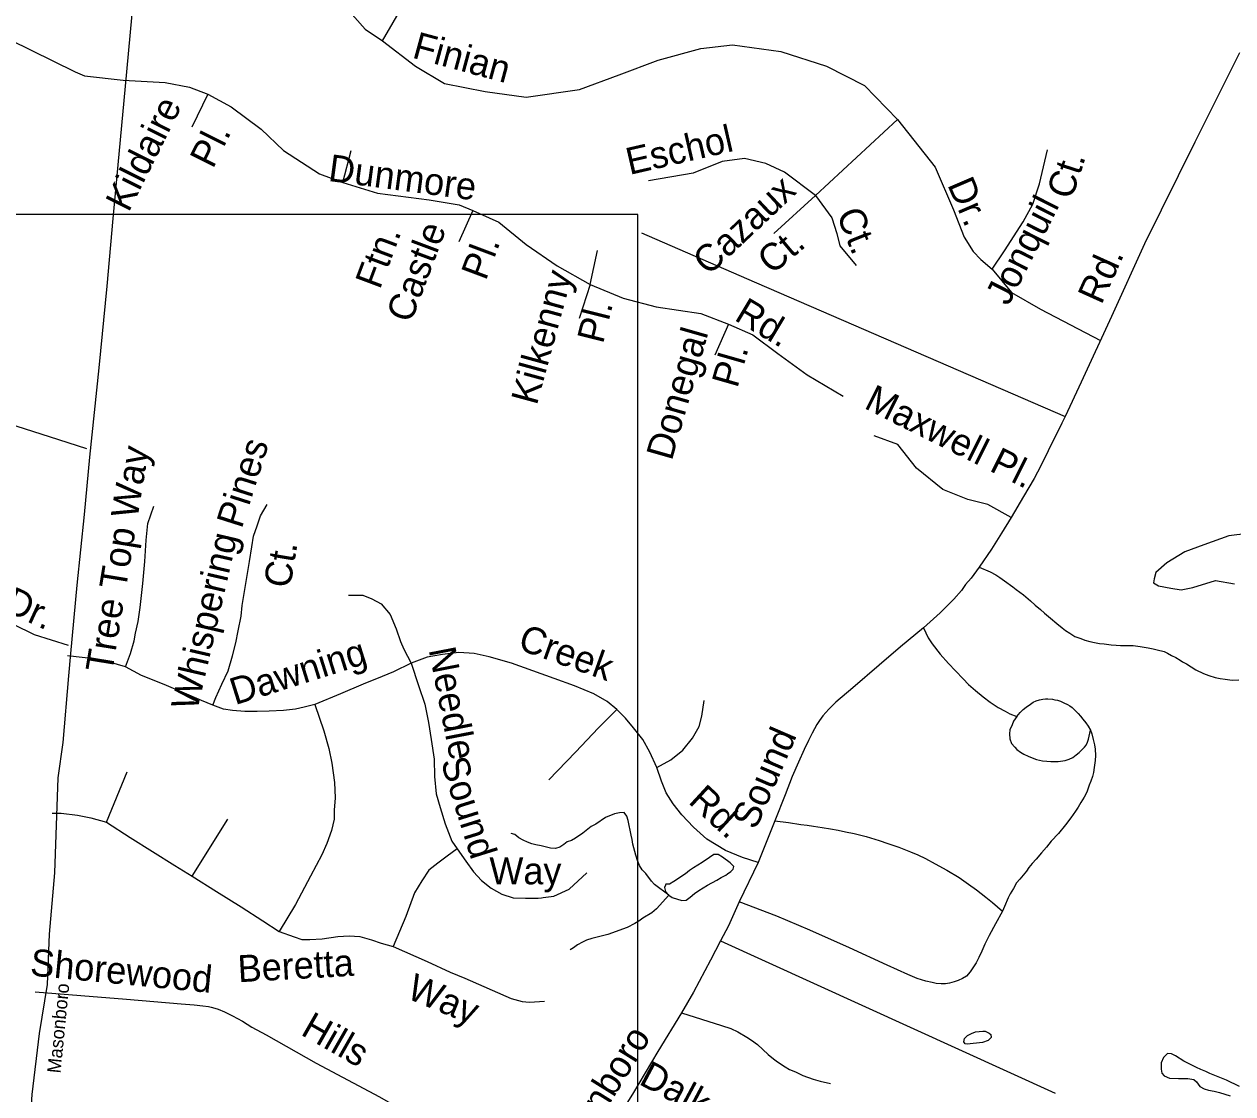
# Model space of a CAD drawing. Extents: x 2290055 to 2389491, y 66597 to 237875.
# Drawn here: x 2343900 to 2348162, y 153657 to 157429 of the extents above; entities that cross this region are included whole.
import ezdxf

# ---------------------------------------------------------------- set-up
doc = ezdxf.new("R2010")
doc.units = 0
for name, color, linetype in [('Exist Hydrographic Creek Single Shore', 7, 'Continuous'), ('Exist Hydrographic Pond Under 1500 Sq Ft', 7, 'Continuous'), ('Exist Hydrographic River Shore', 7, 'Continuous'), ('Exist Road Non-System Type 51', 7, 'Continuous'), ('Exist Road Non-System Type 51 Label', 7, 'Continuous'), ('Exist Road Secondary Type 51 Attributed', 7, 'Continuous'), ('Exist Road Secondary Type 51 Label', 7, 'Continuous'), ('Map Preparation Inset Cut Line', 7, 'Continuous')]:
    doc.layers.add(name, color=color, linetype=linetype)

msp = doc.modelspace()

# ---------------------------------------------------------------- linework, layer by layer
at = {"layer": 'Exist Hydrographic Creek Single Shore'}
for points in [[(2346172.7, 154357.8), (2346122, 154395.5), (2346112, 154407.3), (2346091.7, 154434.9), (2346079.2, 154446.8), (2346070, 154462.9), (2346062.2, 154480.4), (2346056, 154499.2), (2346046.5, 154538.3), (2346043.7, 154554.1), (2346039.5, 154569.9), (2346029.2, 154621.5), (2346025, 154636), (2346015.5, 154649.4), (2345999.2, 154648.7), (2345981, 154644.3), (2345949.5, 154631.6), (2345915.7, 154608.7), (2345899, 154600.3), (2345869.2, 154576.1), (2345844, 154559.3), (2345830, 154551), (2345814.7, 154545.5), (2345803, 154536.2), (2345788.5, 154527.7), (2345773, 154522.6), (2345755.7, 154523.1), (2345723.2, 154531.8), (2345704.2, 154535.1), (2345689.2, 154539.1), (2345674, 154544.3), (2345659, 154551.8), (2345644.5, 154560.4), (2345629.5, 154572.3), (2345616.5, 154575)], [(2346172.7, 154357.8), (2346129.7, 154309.7), (2346112.5, 154295.5), (2346081.2, 154276.3), (2346066.7, 154266), (2346053.5, 154257.7), (2346025.7, 154243.6), (2345957.7, 154219.5), (2345901.5, 154205.7), (2345882.2, 154198.9), (2345868.5, 154192.7), (2345850.5, 154183.2), (2345837, 154172), (2345824.7, 154164.8)]]:
    msp.add_lwpolyline(points, dxfattribs=at)
at = {"layer": 'Exist Hydrographic Pond Under 1500 Sq Ft'}
for points in [[(2346185, 154349.5), (2346218.9, 154338.9), (2346234.2, 154339.9), (2346248.2, 154350.7), (2346263.2, 154363.7), (2346278.2, 154374.9), (2346309.4, 154393.2), (2346341.7, 154410.7), (2346357.7, 154420.7), (2346374.4, 154428), (2346379.9, 154433.5), (2346391.4, 154441.8), (2346400.2, 154449.1), (2346401.7, 154458.9), (2346389.2, 154471.7), (2346362.2, 154492.5), (2346346.9, 154501.4), (2346331.2, 154501.4), (2346315.7, 154491.3), (2346290.2, 154473.1), (2346259.7, 154454.9), (2346245.2, 154445.4), (2346231.7, 154432.9), (2346190.9, 154405.8), (2346175.2, 154396.9), (2346162.4, 154396.5), (2346161.1, 154393.3)], [(2346161.1, 154393.3), (2346157.9, 154385.5), (2346160.7, 154370.5), (2346172.7, 154357.8), (2346185, 154349.5)], [(2347225.1, 153832.6), (2347217.6, 153833.9), (2347213.4, 153840.6), (2347215.1, 153852), (2347226.1, 153863.4), (2347239.6, 153870.6), (2347254.1, 153875.9), (2347279.6, 153878.3), (2347288.1, 153877.9), (2347302.4, 153871.2), (2347308.9, 153866.5), (2347309.1, 153855.6), (2347298.9, 153845.1), (2347279.4, 153839), (2347225.1, 153832.6)]]:
    msp.add_lwpolyline(points, dxfattribs=at)
at = {"layer": 'Exist Hydrographic River Shore'}
for points in [[(2348214.7, 155633.6), (2348147.7, 155625.5), (2348059.2, 155593.7), (2347992, 155568.7), (2347929.2, 155530.2), (2347890.5, 155495.7), (2347884.2, 155473.2), (2347881.7, 155459.3), (2347899, 155449.1), (2347942.5, 155440.4), (2347979, 155434.9), (2348020.2, 155443), (2348100, 155467.8), (2348167.2, 155455.2)], [(2348185.5, 153683.2), (2348139.2, 153706.1), (2348081, 153728.7), (2348066.5, 153736.6), (2348048.5, 153743.2), (2348033, 153750), (2348003.2, 153766.1), (2347988.7, 153772.6), (2347959.5, 153791.4), (2347945, 153798.1), (2347931, 153800), (2347917.2, 153785.3), (2347909.2, 153766.9), (2347908.5, 153744.4), (2347911.2, 153730.6), (2347919, 153720.8), (2347938, 153713.1), (2347970.5, 153711.5), (2348003.2, 153711.5), (2348024.5, 153707.4), (2348034, 153699.7), (2348045, 153683.5), (2348060.7, 153674.7), (2348075.5, 153670.9), (2348095.5, 153667.3), (2348114.5, 153662.3), (2348152, 153650.4)]]:
    msp.add_lwpolyline(points, dxfattribs=at)
at = {"layer": 'Exist Road Non-System Type 51'}
for p, q in [((2346077, 156693.2), (2346447.3, 156532.6)), ((2346447.3, 156532.6), (2347570.1, 156045.9)), ((2344189.4, 154615), (2344262.9, 154792.6)), ((2344492.3, 154424.9), (2344617.7, 154625.8))]:
    msp.add_line(p, q, dxfattribs=at)
for points in [[(2344345.4, 157787.9), (2344516.4, 157777.7), (2344670.4, 157757.1), (2344790.2, 157722.9), (2344892.8, 157651), (2344848.3, 157609.9), (2344817.5, 157565.4), (2344817.5, 157541.4), (2344827.8, 157520.9), (2344844.9, 157507.2), (2344875.7, 157503.8), (2344923.6, 157520.9), (2344961.3, 157562), (2345029.7, 157493.5), (2345101.5, 157411.3), (2345163.1, 157370.2), (2345276.1, 157565.4)], [(2343383.1, 157603.8), (2344079.4, 157261.5), (2344112.7, 157246.4), (2344248.6, 157231.3)], [(2345163.1, 157370.2), (2345279.5, 157281.2), (2345382.1, 157219.6), (2345525.8, 157192.2), (2345669.5, 157171.6), (2345857.7, 157199), (2345998, 157250.4), (2346134.9, 157301.7), (2346285.4, 157342.8), (2346397, 157356.5), (2346568.1, 157332.5), (2346728.9, 157281.2), (2346862.3, 157212.7), (2346978.7, 157092.9), (2347112.1, 156925.1), (2347177.1, 156774.4), (2347214.8, 156678.6), (2347245.6, 156627.2), (2347272.9, 156599.8), (2347312.6, 156564.9), (2347357.1, 156629.9), (2347422.1, 156732.7), (2347456.3, 156794.3), (2347480.3, 156866.2), (2347507.7, 156986)], [(2348185.6, 157327.7), (2348028, 157013.6), (2347850.2, 156654.4), (2347734.3, 156397.8), (2347627.3, 156167.4), (2347570.1, 156045.9), (2347559.2, 156022.6), (2347510.9, 155924.5), (2347485, 155871.6), (2347460.9, 155826.7), (2347423.4, 155763.2), (2347380.3, 155689.3), (2347346.4, 155634.1), (2347310.5, 155578.5), (2347267.1, 155514.8), (2347238.5, 155475.6), (2347219.4, 155452.8), (2347204.4, 155432.2), (2347177.4, 155401.3), (2347154.4, 155378.4), (2347129.4, 155353.4), (2347071.4, 155300.9), (2346990.1, 155233.7), (2346914.5, 155168.7), (2346821.8, 155089.2), (2346761.8, 155038.6), (2346736.5, 155013.6), (2346715.5, 154990.8), (2346704.3, 154974.3), (2346694.7, 154960.1), (2346678.2, 154929.3), (2346665.1, 154902.8), (2346650.2, 154872), (2346630, 154827.2), (2346608.1, 154776.5), (2346582.7, 154711.5), (2346546.3, 154620.1), (2346488.1, 154473.7)], [(2344248.6, 157231.3), (2344396.7, 157223.7), (2344482.2, 157206.5), (2344547.2, 157182.6), (2344629.4, 157138.1), (2344735.4, 157059.3), (2344814.1, 156984), (2344940.7, 156901.8), (2345022.8, 156871), (2345146, 156833.3), (2345327.4, 156809.4), (2345433.4, 156792.2), (2345481.4, 156771.7), (2345573.7, 156730.6), (2345669.5, 156651.8), (2345779, 156576.5), (2345895.4, 156511.5), (2346011.7, 156463.5), (2346128.1, 156432.7), (2346285.4, 156408.7), (2346383.3, 156371.1), (2346468.8, 156333.4), (2346557.8, 156268.4), (2346660.5, 156193), (2346787.1, 156117.7)], [(2344547.2, 157182.6), (2344491.1, 157066.2)], [(2343638.7, 157121.5), (2343490.4, 156806.3), (2343319.9, 156483.6), (2343227.3, 156290.7), (2343205, 156175.7), (2343205, 156057.1), (2343234.7, 155944.3), (2343345.9, 155681), (2343453.3, 155547.5), (2343631.3, 155425.1), (2343783.2, 155350.9), (2343935.2, 155276.7)], [(2346978.7, 157092.9), (2346689.9, 156825.1), (2346542.8, 156691.6)], [(2345022.8, 156871), (2345052.3, 156984)], [(2346689.9, 156825.1), (2346580.4, 156907.3), (2346515.4, 156938.1), (2346440.1, 156955.2), (2346361.4, 156944.9), (2346258.8, 156903.9), (2346101.4, 156876.5)], [(2346689.9, 156825.1), (2346748.1, 156746.4), (2346765.2, 156691.6), (2346775.4, 156647.1), (2346833.6, 156578.6)], [(2345481.4, 156771.7), (2345432.1, 156662.1)], [(2345895.4, 156511.5), (2345921.4, 156631.3)], [(2347312.6, 156564.9), (2347381.1, 156482.7), (2347483.7, 156424.5)], [(2345895.4, 156511.5), (2345856.4, 156391.6)], [(2347483.7, 156424.5), (2347695, 156313.2)], [(2342807.2, 156365.9), (2342966.1, 156306.9), (2343164.7, 156239), (2343353.4, 156174.2), (2343580.4, 156101.2), (2343785, 156039.4), (2343987.5, 155975.2), (2344119.5, 155932.5)], [(2346383.3, 156371.1), (2346335.4, 156261.5)], [(2347380.3, 155689.3), (2347297.6, 155735.7), (2347227.2, 155753.4), (2347139.1, 155788.6), (2347046.7, 155863.5), (2346980.7, 155947.2), (2346897, 155978)], [(2344564.8, 155028.4), (2344575.6, 155055.3), (2344597.1, 155102), (2344618.6, 155148.6), (2344634.7, 155202.4), (2344645.5, 155247.2), (2344654.4, 155290.3), (2344665.2, 155342.3), (2344668.8, 155379.9), (2344683.1, 155471.4), (2344693.9, 155534.2), (2344702.8, 155586.2), (2344708.2, 155623.9), (2344720.7, 155659.7), (2344733.3, 155695.6), (2344756.6, 155735)], [(2344256.6, 155162.9), (2344274.5, 155209.6), (2344287.1, 155254.4), (2344292.4, 155281.3), (2344301.4, 155322.6), (2344308.6, 155372.8), (2344317.5, 155457.1), (2344324.7, 155534.2), (2344330.1, 155609.5), (2344335.5, 155668.7), (2344357, 155729.7)], [(2347267.1, 155514.8), (2347305.8, 155498.3), (2347326.3, 155487.3), (2347340.5, 155477.6), (2347357, 155466.5), (2347385.7, 155445.6), (2347398.2, 155435.9), (2347423, 155416.9), (2347447.7, 155395.9), (2347464.4, 155380.5), (2347483.1, 155365.5), (2347497.7, 155351.9), (2347518.4, 155334.7), (2347541.2, 155315.6), (2347559.8, 155300.2), (2347572, 155290.9), (2347586.5, 155281.3), (2347605, 155270.2), (2347625.3, 155262.8), (2347639.3, 155257.4), (2347657.6, 155252.2), (2347673.8, 155248.9), (2347692, 155245.4), (2347708.1, 155244.1), (2347732.2, 155241.1), (2347750.3, 155239.8), (2347766.1, 155238.5), (2347810.1, 155238.2), (2347834.5, 155235.3), (2347862.6, 155230.1), (2347880.8, 155226.9), (2347894.7, 155223.5), (2347919.3, 155216.6), (2347931.3, 155210.9), (2347945.7, 155203.6), (2347960.1, 155196.3), (2347976.2, 155186.7), (2347984.7, 155181.1), (2347998.8, 155173.5), (2348031.7, 155152.8), (2348058.2, 155140.1), (2348076.5, 155132.6), (2348098.8, 155125.6), (2348117, 155122.4), (2348135.1, 155119.2), (2348159.2, 155115.9), (2348183.2, 155116.8)], [(2345043.3, 155415.8), (2345093.5, 155415.8), (2345125.7, 155403.3), (2345158, 155385.3), (2345190.2, 155347.7), (2345211.8, 155297.4), (2345226.1, 155252.6), (2345238.7, 155224.8), (2345263.7, 155175.5)], [(2343935.2, 155276.7), (2344055.3, 155239.4)], [(2347071.4, 155300.9), (2347086.9, 155265.8), (2347101.6, 155244), (2347129.3, 155207.4), (2347158.5, 155174.4), (2347183.4, 155149.5), (2347210.5, 155120.3), (2347229.3, 155101.1), (2347254.1, 155080), (2347281.3, 155057.2), (2347306, 155038.1), (2347334.6, 155019.2), (2347359.1, 155006.4), (2347375.6, 154996.9), (2347399.9, 154988)], [(2344256.6, 155162.9), (2344201, 155179.1), (2344145.5, 155191.6), (2344052, 155202.1)], [(2345989.5, 155012.3), (2345955.4, 155041), (2345908.8, 155067.9), (2345840.8, 155096.6), (2345769.1, 155121.7), (2345618.5, 155175.5), (2345539.7, 155198.8), (2345485.9, 155209.6), (2345432.2, 155213.2), (2345374.8, 155206), (2345321.1, 155197), (2345263.7, 155175.5)], [(2344564.8, 155028.4), (2344525.4, 155044.6), (2344464.5, 155069.7), (2344392.8, 155100.2), (2344313.9, 155132.4), (2344256.6, 155162.9)], [(2345263.7, 155175.5), (2345201.6, 155145.2), (2345161.6, 155128.9), (2345095.3, 155102), (2345014.6, 155067.9), (2344925, 155030.2)], [(2345263.7, 155175.5), (2345289.7, 155097.5), (2345313, 155031.1), (2345325.5, 154966.6), (2345334.5, 154907.4), (2345345.3, 154837.4), (2345347, 154776.4), (2345352.4, 154715.5), (2345366.8, 154667), (2345384.7, 154609.7), (2345408, 154548.7), (2345426.8, 154520.9)], [(2344925, 155030.2), (2344887.4, 155021.3), (2344856.9, 155014.1), (2344813.9, 155008.7), (2344763.7, 155006.9), (2344720.7, 155005.1), (2344677.7, 155005.1), (2344634.7, 155008.7), (2344602.5, 155014.1), (2344564.8, 155028.4)], [(2344925, 155030.2), (2344956.4, 154937.9), (2344974.3, 154875.1), (2344985.1, 154823.1), (2344994, 154754.9), (2344995.8, 154701.1), (2344992.2, 154658.1), (2344992.2, 154625.8), (2344983.3, 154586.3), (2344967.1, 154539.7), (2344949.2, 154500.3), (2344909.8, 154424.9), (2344856, 154324.5), (2344798.7, 154229.4)], [(2345989.5, 155012.3), (2345925, 154947.7), (2345844.3, 154861.6), (2345749.4, 154764.8)], [(2346131.1, 154807.8), (2346106, 154861.6), (2346080.9, 154906.5), (2346048.6, 154947.7), (2346020, 154981.8), (2345989.5, 155012.3)], [(2346131.1, 154807.8), (2346179.4, 154834.7), (2346222.5, 154868.8), (2346256.5, 154911.9), (2346279.8, 154953.1), (2346288.8, 154989), (2346297.7, 155044.6)], [(2347399.9, 154988), (2347411.5, 155002.2), (2347422.9, 155012.9), (2347432.7, 155021.1), (2347448.4, 155031.9), (2347458, 155038.2), (2347468, 155042.6), (2347479.6, 155047), (2347491.7, 155049.4), (2347501.5, 155049.8), (2347509.7, 155050.1), (2347525.5, 155048.8), (2347533.8, 155047.1), (2347543.7, 155045.5), (2347554, 155042), (2347566, 155036.6), (2347578.4, 155030.8), (2347586.5, 155025.3), (2347594.9, 155019.7), (2347603.1, 155011.8), (2347615.8, 154998.5), (2347624, 154988.7), (2347632.3, 154979.1), (2347643, 154965.5), (2347651.3, 154954), (2347660.1, 154940.2)], [(2347399.9, 154988), (2347388.7, 154971.5), (2347383, 154959.1), (2347375.8, 154940.8), (2347374.4, 154926.9), (2347375.1, 154908.9), (2347381.6, 154893.1), (2347392.4, 154879.4), (2347400.5, 154871.8), (2347413.1, 154862.5), (2347425.2, 154854.8), (2347439.6, 154847.5), (2347453.9, 154842.1), (2347469.9, 154836.5), (2347490.1, 154831.4), (2347506.2, 154830.1), (2347520.4, 154828.7), (2347532.2, 154829.1), (2347546.3, 154829.7), (2347570.1, 154832.6), (2347584.1, 154837.1), (2347597.6, 154843.5), (2347609.4, 154852.2), (2347619.3, 154860.5), (2347630.6, 154871.1), (2347638.2, 154879.3), (2347644.1, 154887.4), (2347649.6, 154897.8), (2347653.2, 154907.8), (2347660.1, 154940.2)], [(2347660.1, 154940.2), (2347664.6, 154926.3), (2347669.3, 154906.4), (2347673.9, 154888.6), (2347676.5, 154872.9), (2347677.4, 154851), (2347676.1, 154832.9), (2347673.2, 154808.5), (2347669.9, 154790.6), (2347666.6, 154776.4), (2347661, 154760), (2347655.6, 154746.1), (2347646.7, 154721.4), (2347637.3, 154703.3), (2347626.2, 154684.8), (2347616.7, 154668.4), (2347607.4, 154653.9), (2347590.2, 154631.2), (2347571.2, 154606.5), (2347546.5, 154575.7), (2347521.3, 154548.4), (2347504.1, 154527.7), (2347487.2, 154507), (2347468.1, 154484.3), (2347454.5, 154469.9), (2347442.9, 154455.4), (2347433.6, 154442.9), (2347410.8, 154414.1), (2347399.1, 154401.5), (2347388.1, 154381.3), (2347376.7, 154362.8), (2347369.4, 154348.4), (2347356.5, 154318), (2347349.2, 154301.7)], [(2346488.1, 154473.7), (2346432.1, 154490.4), (2346373, 154515.5), (2346306.7, 154555), (2346260.1, 154598), (2346218.9, 154641), (2346188.4, 154680.5), (2346163.3, 154718.2), (2346147.2, 154759.4), (2346131.1, 154807.8)], [(2343998.1, 154646.9), (2344030.4, 154646.9), (2344087.3, 154640.1), (2344134.6, 154631), (2344189.4, 154615)], [(2344189.4, 154615), (2344273.6, 154561.2), (2344431.3, 154462.6), (2344492.3, 154424.9)], [(2346546.3, 154620.1), (2346594.5, 154613.8), (2346638.7, 154607.7), (2346660.8, 154604.6), (2346682.9, 154601.2), (2346713.3, 154596.5), (2346743.4, 154591.8), (2346769.5, 154586.9), (2346796, 154581.7), (2346826.1, 154575.1), (2346868.5, 154564.6), (2346915, 154550.7), (2346945.6, 154539.7), (2346983.9, 154527.1), (2347024.6, 154510.7), (2347051.3, 154499.9), (2347077.7, 154486.9), (2347112.3, 154468.2), (2347153.2, 154445.9), (2347196.2, 154419.7), (2347229.3, 154397), (2347258, 154376.2), (2347291.2, 154351.2), (2347313.9, 154332.1), (2347349.2, 154301.7)], [(2345426.8, 154520.9), (2345391, 154495.8), (2345358.7, 154470.7), (2345326.4, 154445.6), (2345301.4, 154407.9), (2345276.3, 154366.6), (2345245.8, 154282.4), (2345201, 154176.5)], [(2345426.8, 154520.9), (2345457.3, 154477.8), (2345484.1, 154440.2), (2345512.8, 154409.7), (2345546.9, 154382.8), (2345584.5, 154361.3), (2345623.9, 154348.7), (2345666.9, 154346.9), (2345711.7, 154346.9), (2345724.4, 154348.5), (2345730.1, 154349.3)], [(2346488.1, 154473.7), (2346421.4, 154334.9), (2346382.8, 154249.3), (2346355, 154196.4), (2346319.6, 154128.7), (2346260, 154016.4), (2346217, 153942.8), (2346134.1, 153807.2), (2346044.2, 153655.7), (2345936.8, 153483.4), (2345813.2, 153273.7)], [(2344492.3, 154424.9), (2344578.3, 154371.1), (2344664.3, 154317.3), (2344741.3, 154267.1), (2344798.7, 154229.4)], [(2345730.1, 154349.3), (2345767.3, 154354.1), (2345821, 154379.2), (2345883.8, 154436.6)], [(2347349.2, 154301.7), (2347324.8, 154256.7), (2347302.4, 154215.8), (2347287.6, 154185), (2347276.7, 154160.6), (2347265.5, 154138.2), (2347256.3, 154119.8), (2347244.9, 154101.3), (2347235.6, 154087.1), (2347222.1, 154072.5), (2347208.3, 154064.1), (2347192.8, 154057.2), (2347178.9, 154052.7), (2347163, 154048.1), (2347149, 154045.6), (2347133.3, 154045), (2347115.2, 154046.3), (2347100.9, 154049.6), (2347078.7, 154054.7), (2347048.5, 154063.6), (2347015.8, 154078.4), (2346942.6, 154111.3), (2346809.9, 154172.4), (2346669.5, 154234.7), (2346553.4, 154284), (2346421.4, 154334.9)], [(2344798.7, 154229.4), (2344851.6, 154210.6), (2344878.4, 154201.6), (2344907.1, 154201.6), (2344950.1, 154203.4), (2345005.7, 154212.4), (2345045.1, 154214.2), (2345082.7, 154212.4), (2345123.9, 154199.9), (2345158, 154189.1), (2345201, 154176.5)], [(2345201, 154176.5), (2345321.1, 154124.5), (2345401.7, 154086.9), (2345453.7, 154065.3), (2345616.7, 153993.6), (2345656.2, 153982.8), (2345681.3, 153981.1), (2345735, 153984.6)], [(2346355, 154196.4), (2347535.3, 153659.3)], [(2343938.9, 154016.8), (2344260.2, 153991.4), (2344452.9, 153975.1), (2344499, 153970.7), (2344529.3, 153967.9), (2344549.5, 153964.8), (2344559.4, 153963.2), (2344571.7, 153959.8), (2344583.6, 153956), (2344606, 153947), (2344634.8, 153932.1), (2344669.3, 153913.4), (2344702.3, 153892.7), (2344753.3, 153864.9), (2344929.2, 153765.8), (2345152.2, 153646.6), (2345479.6, 153459.4), (2345813.2, 153273.7)], [(2346217, 153942.8), (2346358.6, 153898.2), (2346391.2, 153887.6), (2346415.6, 153876.5), (2346448.1, 153857.7), (2346464.7, 153846.6), (2346485.3, 153831.3), (2346504, 153814), (2346522.8, 153796.7), (2346541.4, 153781.3), (2346555.7, 153770.1), (2346582.6, 153753.1), (2346598.7, 153743.6), (2346619.1, 153734.5), (2346645.9, 153721.5), (2346682.1, 153709.1), (2346706.7, 153701.9), (2346742.8, 153693.5)]]:
    msp.add_lwpolyline(points, dxfattribs=at)
at = {"layer": 'Exist Road Secondary Type 51 Attributed'}
msp.add_lwpolyline([(2344306.4, 157756.9), (2344255.3, 157210.6), (2344212, 156743.9), (2344191.3, 156505.3), (2344162.8, 156216.9), (2344130.2, 155902.1), (2344111.3, 155699.9), (2344085.7, 155450.6), (2344063, 155210), (2344056.4, 155130.8), (2344036.2, 154896), (2344018.8, 154771.4), (2344006.2, 154436.7), (2343988.1, 154220.1), (2343980.9, 154043.3), (2343952.1, 153870), (2343926.8, 153655.1), (2343917.2, 153515.5), (2343889.6, 153308.6)], dxfattribs=at)
at = {"layer": 'Map Preparation Inset Cut Line'}
msp.add_lwpolyline([(2325416.4, 141886.2), (2343900.4, 141886.2), (2346064.1, 148689.8), (2346393.7, 149726.2), (2346064.1, 149726.2), (2346064.1, 156758), (2331912.3, 156758), (2331912.3, 149726.2), (2325417.5, 149726.2)], close=True, dxfattribs=at)

# ---------------------------------------------------------------- texts
at = {"layer": 'Exist Road Non-System Type 51 Label'}
for s, rotation, p in [('Finian', 344.7816, (2345264.4, 157311.7)), ('Kildaire', 63.435, (2344267.9, 156762.9)), ('Pl.', 63.435, (2344565.2, 156916.6)), ('Eschol', 12.944, (2346034.3, 156897.3)), ('Dunmore', 352.4054, (2344969.3, 156876.7)), ('Ct.', 71.8359, (2347593.3, 156807.1)), ('Cazaux', 43.2871, (2346313.2, 156539.8)), ('Dr.', 293.2197, (2347154, 156863.6)), ('Jonquil', 63.1422, (2347370, 156432.6)), ('Ct.', 291.9325, (2346762.6, 156759.7)), ('Castle', 69.4444, (2345263, 156371.7)), ('Ftn.', 69.4444, (2345153.7, 156490.8)), ('Ct.', 39.6877, (2346535.7, 156543.6)), ('Pl.', 69.4444, (2345527.3, 156522)), ('Rd.', 65.7005, (2347698.1, 156437.1)), ('Kilkenny', 74.7448, (2345707, 156082.4)), ('Rd.', 329.0362, (2346400, 156387.7)), ('Pl.', 75.9638, (2345940.6, 156299.1)), ('Donegal', 74.0545, (2346183.1, 155887.2)), ('Pl.', 74.0545, (2346414.1, 156143)), ('Maxwell Pl.', 333.4367, (2346857.6, 156076.7)), ('Pines', 72.2974, (2344666.6, 155647.4)), ('Tree Top Way', 80.6808, (2344209.6, 155138.9)), ('Whispering', 76.9494, (2344509.3, 155005.2)), ('Ct.', 80.6315, (2344837.4, 155437.6)), ('Dr.', 335.2149, (2343823.8, 155362.1)), ('Creek', 340.3319, (2345636.4, 155226.2)), ('Dawning', 17.4577, (2344643.3, 155027.7)), ('Needle', 280.9944, (2345325.7, 155223.9)), ('Sound', 66.5988, (2346479.5, 154585)), ('Sound', 287.3409, (2345367.7, 154829.1)), ('Rd.', 317.2679, (2346238.3, 154685.1)), ('Shorewood', 354.4838, (2343918.3, 154075.1)), ('Beretta', 3.2485, (2344655.1, 154050.7)), ('Way', 337.5046, (2345243.5, 153996.3)), ('Hills', 330.3069, (2344871.1, 153867.8)), ('Masonboro', 58.062, (2345775.9, 153318.2)), ('Dalkeith', 331.8721, (2346063.4, 153693.4))]:
    msp.add_text(s, height=95, rotation=rotation, dxfattribs=at).set_placement(p)
msp.add_text('Way', height=95, dxfattribs=at).set_placement((2345540.1, 154396.1))
at = {"layer": 'Exist Road Secondary Type 51 Label'}
msp.add_text('Masonboro', height=47.5, rotation=84.3338, dxfattribs=at).set_placement((2344027.7, 153728.4))

doc.saveas('drawing.dxf')
